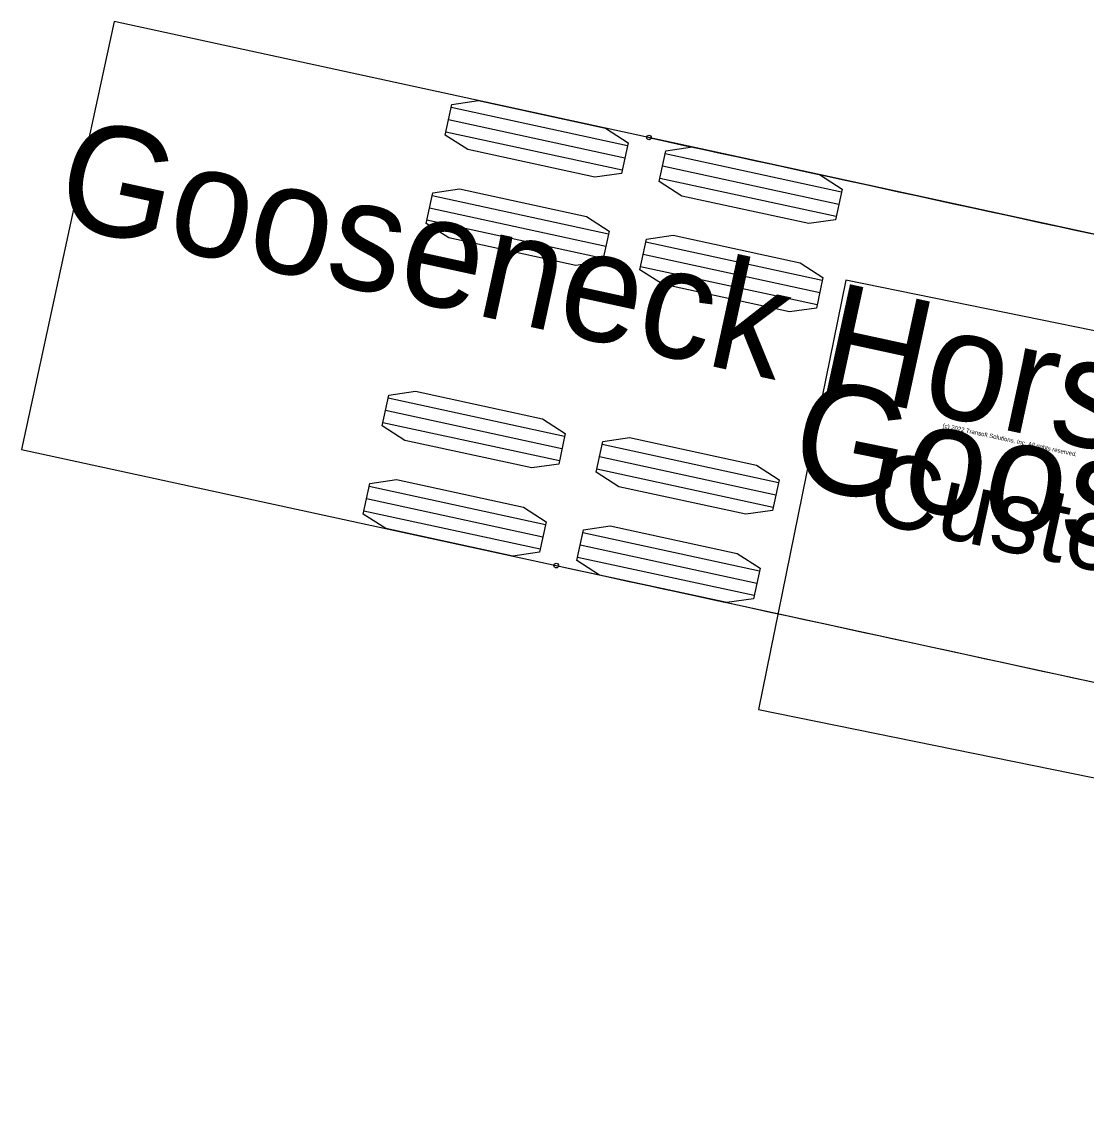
# Model space of a CAD drawing. Extents: x -14 to 1565148, y -25 to 642856.
# Drawn here: x 1564629.06 to 1564648.52, y 636312.54 to 636332.28 of the extents above; entities that cross this region are included whole.
import ezdxf

# ---------------------------------------------------------------- set-up
doc = ezdxf.new("R2010")
doc.units = 0
doc.layers.add('TR_Turning_Path23', color=7, linetype='Continuous')
doc.layers.add('TR_Turning_Path24', color=7, linetype='Continuous')

msp = doc.modelspace()

# ---------------------------------------------------------------- linework, layer by layer
at = {"layer": 'TR_Turning_Path23'}
for p, q in [((1564630.753, 636332.284), (1564629.059, 636324.466)), ((1564665.936, 636324.658), (1564630.753, 636332.284)), ((1564640.136, 636330.016), (1564636.911, 636330.715)), ((1564640.087, 636329.792), (1564636.862, 636330.491)), ((1564640.039, 636329.568), (1564636.814, 636330.267)), ((1564644.045, 636329.168), (1564640.82, 636329.868)), ((1564643.996, 636328.945), (1564640.771, 636329.644)), ((1564643.948, 636328.721), (1564640.723, 636329.42)), ((1564639.786, 636328.403), (1564636.561, 636329.102)), ((1564639.738, 636328.179), (1564636.513, 636328.878)), ((1564639.689, 636327.955), (1564636.464, 636328.654)), ((1564643.695, 636327.556), (1564640.47, 636328.255)), ((1564643.647, 636327.332), (1564640.422, 636328.031)), ((1564643.598, 636327.108), (1564640.373, 636327.807)), ((1564638.985, 636324.706), (1564635.76, 636325.405)), ((1564638.936, 636324.482), (1564635.711, 636325.181)), ((1564638.888, 636324.258), (1564635.663, 636324.957)), ((1564629.059, 636324.466), (1564664.242, 636316.839)), ((1564642.894, 636323.858), (1564639.669, 636324.558)), ((1564642.845, 636323.634), (1564639.62, 636324.334)), ((1564642.797, 636323.411), (1564639.572, 636324.11)), ((1564638.635, 636323.093), (1564635.41, 636323.792)), ((1564638.587, 636322.869), (1564635.362, 636323.568)), ((1564638.538, 636322.645), (1564635.313, 636323.344)), ((1564642.544, 636322.246), (1564639.319, 636322.945)), ((1564642.496, 636322.022), (1564639.271, 636322.721)), ((1564642.447, 636321.798), (1564639.222, 636322.497))]:
    msp.add_line(p, q, dxfattribs=at)
for points in [[(1564640.148, 636330.071), (1564640.027, 636329.512), (1564639.539, 636329.442), (1564637.217, 636329.945), (1564636.802, 636330.211), (1564636.923, 636330.77), (1564637.411, 636330.841), (1564639.733, 636330.338)], [(1564644.057, 636329.224), (1564643.936, 636328.665), (1564643.448, 636328.594), (1564641.126, 636329.098), (1564640.711, 636329.364), (1564640.832, 636329.923), (1564641.32, 636329.994), (1564643.642, 636329.49)], [(1564639.798, 636328.459), (1564639.677, 636327.9), (1564639.189, 636327.829), (1564636.867, 636328.333), (1564636.452, 636328.599), (1564636.573, 636329.158), (1564637.061, 636329.228), (1564639.383, 636328.725)], [(1564643.707, 636327.611), (1564643.586, 636327.052), (1564643.098, 636326.982), (1564640.776, 636327.485), (1564640.361, 636327.752), (1564640.482, 636328.311), (1564640.97, 636328.381), (1564643.292, 636327.878)], [(1564638.997, 636324.761), (1564638.876, 636324.202), (1564638.388, 636324.132), (1564636.066, 636324.635), (1564635.651, 636324.901), (1564635.772, 636325.46), (1564636.26, 636325.531), (1564638.582, 636325.028)], [(1564642.906, 636323.914), (1564642.785, 636323.355), (1564642.297, 636323.284), (1564639.975, 636323.788), (1564639.56, 636324.054), (1564639.681, 636324.613), (1564640.169, 636324.684), (1564642.491, 636324.18)], [(1564638.647, 636323.149), (1564638.526, 636322.59), (1564638.038, 636322.519), (1564635.716, 636323.023), (1564635.301, 636323.289), (1564635.422, 636323.848), (1564635.91, 636323.918), (1564638.232, 636323.415)], [(1564642.556, 636322.301), (1564642.435, 636321.742), (1564641.947, 636321.672), (1564639.625, 636322.175), (1564639.21, 636322.441), (1564639.331, 636323.001), (1564639.819, 636323.071), (1564642.141, 636322.568)]]:
    msp.add_lwpolyline(points, close=True, dxfattribs=at)
for points in [[(1564640.526, 636330.166), (1564640.852, 636330.095), (1564641.178, 636330.024), (1564641.504, 636329.954), (1564641.83, 636329.883), (1564642.156, 636329.812), (1564642.482, 636329.742), (1564642.808, 636329.671), (1564643.134, 636329.6), (1564643.46, 636329.53), (1564643.786, 636329.459), (1564644.112, 636329.388), (1564644.438, 636329.318), (1564644.764, 636329.247), (1564645.09, 636329.176), (1564645.416, 636329.106), (1564645.742, 636329.035), (1564646.068, 636328.964), (1564646.394, 636328.894), (1564646.72, 636328.823), (1564647.046, 636328.752), (1564647.372, 636328.682), (1564647.698, 636328.611), (1564648.024, 636328.541), (1564648.35, 636328.47), (1564648.676, 636328.399)], [(1564638.832, 636322.347), (1564639.158, 636322.277), (1564639.484, 636322.206), (1564639.81, 636322.135), (1564640.136, 636322.065), (1564640.462, 636321.994), (1564640.788, 636321.923), (1564641.114, 636321.853), (1564641.439, 636321.782), (1564641.765, 636321.711), (1564642.091, 636321.641), (1564642.417, 636321.57), (1564642.743, 636321.499), (1564643.069, 636321.429), (1564643.395, 636321.358), (1564643.721, 636321.287), (1564644.047, 636321.217), (1564644.373, 636321.146), (1564644.699, 636321.075), (1564645.025, 636321.005), (1564645.351, 636320.934), (1564645.677, 636320.863), (1564646.003, 636320.793), (1564646.329, 636320.722), (1564646.655, 636320.651), (1564646.981, 636320.581), (1564647.307, 636320.51), (1564647.633, 636320.439), (1564647.959, 636320.369), (1564648.285, 636320.298), (1564648.611, 636320.227)]]:
    msp.add_lwpolyline(points, dxfattribs=at)
for centre in [(1564640.526, 636330.166), (1564638.832, 636322.347)]:
    msp.add_circle(centre, 0.0417, dxfattribs=at)
at = {"layer": 'TR_Turning_Path24'}
for p, q in [((1564644.125, 636327.558), (1564642.529, 636319.719)), ((1564679.402, 636320.381), (1564644.125, 636327.558)), ((1564642.529, 636319.719), (1564677.807, 636312.541))]:
    msp.add_line(p, q, dxfattribs=at)

# ---------------------------------------------------------------- texts
at = {"layer": 'TR_Turning_Path23'}
for s, height, p in [('Gooseneck Horse Trailer', 2, (1564629.614, 636328.602)), ('(c) 2022 Transoft Solutions, Inc. All rights reserved.', 0.08, (1564645.888, 636324.87)), ('Custom', 1.3333, (1564644.466, 636323.166))]:
    msp.add_text(s, height=height, rotation=347.77, dxfattribs=at).set_placement(p)
at = {"layer": 'TR_Turning_Path24'}
msp.add_text('Gooseneck Horse Trailer', height=2, rotation=348.4992, dxfattribs=at).set_placement((1564643.032, 636323.862))

doc.saveas('drawing.dxf')
